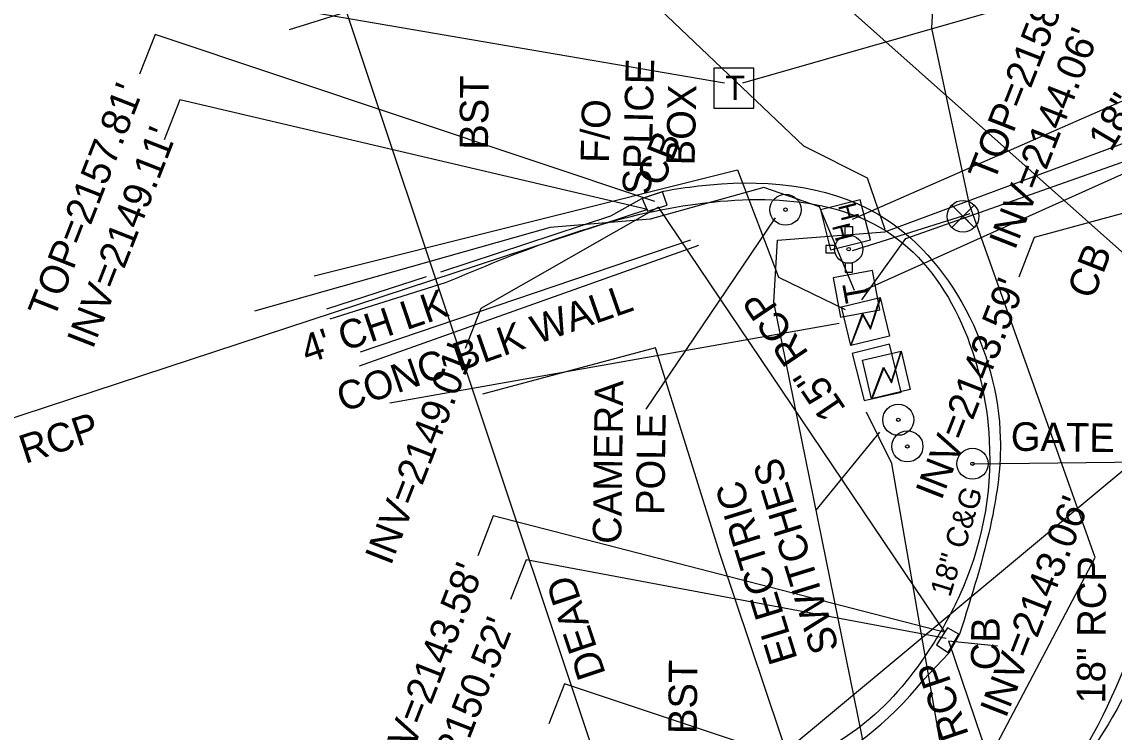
# Model space of a CAD drawing. Extents: x 945964 to 948456, y 631061 to 636061.
# Drawn here: x 946242.4 to 946395.5, y 632600.1 to 632699.5 of the extents above; entities that cross this region are included whole.
import ezdxf

# ---------------------------------------------------------------- set-up
doc = ezdxf.new("R2010")
doc.units = 0
for name, color, linetype in [('Default', 7, 'Continuous'), ('Exist Building', 7, 'Continuous'), ('Exist Building Text', 7, 'Continuous'), ('Exist Other Culture Fence Line', 7, 'Continuous'), ('Exist Other Culture Fence Line Text', 7, 'Continuous'), ('Exist Other Culture Gate', 7, 'Continuous'), ('Exist Other Culture Gate Text', 7, 'Continuous'), ('Exist Roads Curbs', 7, 'Continuous'), ('Exist Roads Curbs Text', 7, 'Continuous'), ('Exist Roads EOP', 7, 'Continuous'), ('Exist Roads EOP Other', 7, 'Continuous'), ('Exist Roads EOP Other Text', 7, 'Continuous'), ('Exist Structure Minor Catch Basin', 7, 'Continuous'), ('Exist Structure Minor Catch Basin Text', 7, 'Continuous'), ('Exist Structure Minor Catch Basin Top Elevation', 7, 'Continuous'), ('Exist Structure Minor Pipes RCP 15 Inch', 7, 'Continuous'), ('Exist Structure Minor Pipes RCP 15 Inch Invert', 7, 'Continuous'), ('Exist Structure Minor Pipes RCP 15 Inch Text', 7, 'Continuous'), ('Exist Structure Minor Pipes RCP 18 Inch Invert', 7, 'Continuous'), ('Exist Structure Minor Pipes RCP 18 Inch Text', 7, 'Continuous'), ('Exist Utilities Gas UG Line SUE', 7, 'Continuous'), ('Exist Utilities Other Located Object CELL', 7, 'Continuous'), ('Exist Utilities Other Located Object Leader', 7, 'Continuous'), ('Exist Utilities Other Located Object Text', 7, 'Continuous'), ('Exist Utilities Power Hand Hole CELL', 7, 'Continuous'), ('Exist Utilities Power Transformer CELL', 7, 'Continuous'), ('Exist Utilities Power UG Cable SUE', 7, 'Continuous'), ('Exist Utilities Sanitary Sewer UG Line', 7, 'Continuous'), ('Exist Utilities Telephone Pedestal CELL', 7, 'Continuous'), ('Exist Utilities Telephone Pedestal Text', 7, 'Continuous'), ('Exist Utilities Telephone UG Cable SUE', 7, 'Continuous'), ('Exist Utilities Telephone UG FO SUE', 7, 'Continuous'), ('Exist Utilities Water Fire Hydrant CELL', 7, 'Continuous'), ('Exist Utilities Water UG Line SUE', 7, 'Continuous'), ('Exist Utilities Water UG Line SUE Text', 7, 'Continuous'), ('Exist Utilities Water Valve CELL', 7, 'Continuous')]:
    doc.layers.add(name, color=color, linetype=linetype)

# ---------------------------------------------------------------- blocks, each defined once
blk = doc.blocks.new('EXIST UTILITIES TELEPHONE PEDESTAL')
at = {"layer": 'Exist Utilities Telephone Pedestal CELL'}
blk.add_line((0, 0), (0, 0), dxfattribs=at)
blk.add_lwpolyline([(-0.0545, -0.0565), (0.0574, -0.0565), (0.0574, 0.0554), (-0.0545, 0.0554), (-0.0545, -0.0565)], dxfattribs=at)
blk.add_text('T', height=0.0684, dxfattribs=at).set_placement((-0.0226, -0.0343))
blk = doc.blocks.new('EXIST UTILITIES POWER TRANSFORMER')
at = {"layer": 'Exist Utilities Power Transformer CELL'}
blk.add_line((0, 0), (0, 0), dxfattribs=at)
blk.add_lwpolyline([(-0.0569, 0.0522), (0.0542, 0.0522), (0.0542, -0.0588), (-0.0569, -0.0588)], close=True, dxfattribs=at)
for points in [[(-0.0569, -0.0588), (-0.004, 0.0201), (0.0086, -0.0241), (0.0542, 0.0522)], [(-0.0555, -0.0588), (-0.004, 0.0159), (0.0077, -0.0278), (0.0542, 0.0491)]]:
    blk.add_lwpolyline(points, dxfattribs=at)
blk = doc.blocks.new('EXIST UTILITIES WATER FIRE HYDRANT')
at = {"layer": 'Exist Utilities Water Fire Hydrant CELL'}
blk.add_line((0, 0), (0, 0), dxfattribs=at)
for points in [[(-0.0103, 0.0382), (-0.0103, 0.064), (0.0103, 0.064), (0.0103, 0.0377)], [(-0.0382, 0.0103), (-0.064, 0.0103), (-0.064, -0.0103), (-0.0382, -0.0103)], [(-0.0103, -0.0382), (-0.0103, -0.064), (0.0103, -0.064), (0.0103, -0.0377)]]:
    blk.add_lwpolyline(points, dxfattribs=at)
for radius in [0.0395, 0.00485]:
    blk.add_circle((0, 0), radius, dxfattribs=at)
blk = doc.blocks.new('EXIST UTILITIES WATER VALVE')
at = {"layer": 'Exist Utilities Water Valve CELL'}
blk.add_lwpolyline([(0.0315, 0.0315), (-0.0315, -0.0315), (0, 0), (0.0315, -0.0315), (-0.0315, 0.0315)], dxfattribs=at)
blk.add_circle((0, 0), 0.0445, dxfattribs=at)
blk = doc.blocks.new('EXIST UTILITIES POWER HAND HOLE')
at = {"layer": 'Exist Utilities Power Hand Hole CELL'}
blk.add_line((0, 0), (0, 0), dxfattribs=at)
blk.add_lwpolyline([(-0.059, -0.0545), (0.056, -0.0545), (0.056, 0.0605), (-0.059, 0.0605), (-0.059, -0.0545)], dxfattribs=at)
for p in [(-0.0432, -0.0095), (0.0081, -0.0399)]:
    blk.add_text('H', height=0.05, dxfattribs=at).set_placement(p)
blk = doc.blocks.new('EXIST UTILITIES OTHER LOCATED OBJECT')
at = {"layer": 'Exist Utilities Other Located Object CELL'}
for radius in [0.0436, 0.0048]:
    blk.add_circle((0, 0), radius, dxfattribs=at)

msp = doc.modelspace()

# ---------------------------------------------------------------- linework, layer by layer
at = {"layer": 'Default'}
msp.add_line((946077.6, 632371.19), (946427.8, 632662.58), dxfattribs=at)
at = {"layer": 'Exist Building'}
msp.add_line((946337.27, 632668.2), (946289.69, 632651.31), dxfattribs=at)
at = {"layer": 'Exist Other Culture Fence Line'}
msp.add_lwpolyline([(946289.88, 632653.31), (946336.19, 632669.01)], dxfattribs=at)
at = {"layer": 'Exist Other Culture Gate'}
msp.add_lwpolyline([(946375.66, 632637.64), (946399.56, 632637.93)], dxfattribs=at)
at = {"layer": 'Exist Roads Curbs'}
msp.add_lwpolyline([(946285.62, 632657.91), (946301.79, 632663)], dxfattribs=at)
for points in [[(946443.29, 632709.94), (946418.6, 632701.43), (946405.91, 632693.72), (946402.27, 632688.72), (946400.06, 632684.45), (946398.16, 632678.07), (946398.29, 632672.08), (946400.56, 632662.72), (946404.62, 632636.22), (946402.97, 632621.07), (946384.84, 632587.17), (946377.39, 632579.37), (946368.81, 632574.06)], [(946301.79, 632663), (946333.04, 632673.39), (946364.34, 632669.71), (946378.01, 632640.91), (946373.84, 632619.21), (946370.05, 632612.28), (946360.59, 632601.36), (946350.45, 632595.01)]]:
    msp.add_spline(points, degree=3, dxfattribs=at)
at = {"layer": 'Exist Roads EOP'}
for points in [[(946301.17, 632664.52), (946324.99, 632672.34), (946329.34, 632674.8), (946332.35, 632675.82)], [(946285.16, 632659.34), (946299.15, 632663.87)], [(946350.85, 632593.52), (946340.3, 632624.94), (946331.23, 632653.86), (946306.97, 632647.37)], [(946373.84, 632613.78), (946372.33, 632611.1), (946368.75, 632607.34)]]:
    msp.add_lwpolyline(points, dxfattribs=at)
msp.add_ellipse((946331.11, 632636.96), major_axis=(47.45, -7.19), ratio=0.991781, start_param=5.285699, end_param=5.763481, dxfattribs=at)
for points in [[(946332.35, 632675.82), (946337.26, 632676.54), (946362.43, 632672.57), (946379.56, 632641.24), (946378.34, 632629.73), (946373.84, 632613.78)], [(946397.87, 632667.37), (946399.03, 632662.29), (946403.03, 632636.24), (946396.32, 632607.64), (946383.81, 632588.84), (946381.65, 632587.09), (946379.37, 632584.76), (946376.3, 632580.56), (946368.2, 632575.54)]]:
    msp.add_spline(points, degree=3, dxfattribs=at)
at = {"layer": 'Exist Roads EOP Other'}
msp.add_lwpolyline([(946358.81, 632653.07), (946360.49, 632646.5), (946365.67, 632647.68), (946364.05, 632654.36), (946358.81, 632653.07)], dxfattribs=at)
at = {"layer": 'Exist Structure Minor Catch Basin'}
for points in [[(946332.86, 632673.83), (946332.23, 632675.72), (946329.38, 632674.76), (946330.11, 632673), (946332.86, 632673.83)], [(946370.61, 632612.27), (946372.23, 632611.21), (946373.76, 632613.79), (946372.14, 632614.68), (946370.61, 632612.27)]]:
    msp.add_lwpolyline(points, dxfattribs=at)
at = {"layer": 'Exist Structure Minor Catch Basin Top Elevation'}
for points in [[(946331.13, 632674.37), (946261.1, 632697.76), (946258.91, 632692.17)], [(946371.97, 632613.15), (946313.09, 632624.2), (946310.9, 632618.62)]]:
    msp.add_lwpolyline(points, dxfattribs=at)
at = {"layer": 'Exist Structure Minor Pipes RCP 15 Inch'}
for p, q in [((946371.84, 632614.01), (946331.65, 632673.57)), ((946330.12, 632673.22), (946205.95, 632632.45)), ((946372.29, 632612.86), (946381.43, 632585.87))]:
    msp.add_line(p, q, dxfattribs=at)
at = {"layer": 'Exist Structure Minor Pipes RCP 15 Inch Invert'}
for points in [[(946330.12, 632673.22), (946264.57, 632688.6), (946262.39, 632683.01)], [(946331.65, 632673.57), (946306.74, 632659.37), (946304.55, 632653.78)], [(946371.84, 632614.01), (946308.5, 632630.33), (946306.32, 632624.74)], [(946372.29, 632612.86), (946379.18, 632612.15)], [(946381.43, 632585.87), (946318.47, 632606.81), (946316.28, 632601.22)]]:
    msp.add_lwpolyline(points, dxfattribs=at)
at = {"layer": 'Exist Structure Minor Pipes RCP 18 Inch Invert'}
msp.add_lwpolyline([(946396.7, 632672.66), (946384.32, 632669.33), (946382.13, 632663.74)], dxfattribs=at)
at = {"layer": 'Exist Utilities Gas UG Line SUE'}
for points in [[(946328.8, 632353.04), (946373.09, 632367.86), (946390.79, 632374.2), (946416.26, 632409.78), (946398.86, 632469.97), (946389.31, 632500.41), (946363.99, 632571.54), (946360.18, 632599.46), (946347.82, 632660.28), (946348.31, 632668.93), (946363.39, 632670.11), (946405.63, 632685.78), (946486.74, 632710.56), (946558.09, 632746.02), (946590.61, 632771.11), (946619.22, 632810.2), (946619.67, 632824.44), (946594.97, 632905.61)], [(946363.43, 632670.45), (946360.96, 632677.62), (946352, 632682.12), (946321.31, 632711.34), (946279.89, 632698.37)]]:
    msp.add_lwpolyline(points, dxfattribs=at)
at = {"layer": 'Exist Utilities Other Located Object Leader'}
for points in [[(946347.99, 632672.08), (946329.89, 632645.27)], [(946362.64, 632642.04), (946353.7, 632631.15)]]:
    msp.add_lwpolyline(points, dxfattribs=at)
at = {"layer": 'Exist Utilities Power UG Cable SUE'}
msp.add_line((946356.98, 632657.28), (946294.01, 632646.1), dxfattribs=at)
for points in [[(946360.13, 632660.61), (946366.34, 632669.16), (946406.95, 632683.52), (946473.64, 632704.64), (946529.01, 632723.91), (946572.73, 632752.79), (946602.05, 632778.83), (946632.04, 632830.29), (946638.92, 632863.65), (946639.32, 632905.11), (946627.59, 632976.28), (946631.01, 632982.04)], [(946358.83, 632671.87), (946409.81, 632694.19), (946491.07, 632719.59), (946512.34, 632726.76), (946527.94, 632732.44), (946563.12, 632750.98), (946591.54, 632775.57), (946597.73, 632780.43), (946610.71, 632793.64), (946619, 632807.83), (946625.48, 632824.38), (946631.48, 632842.49), (946635.14, 632865.8), (946629.47, 632896.55)], [(946283.42, 632663.93), (946342.71, 632678.78), (946348.47, 632663.78), (946357.82, 632659.23)], [(946381.22, 632465.68), (946365.93, 632546.54), (946370.79, 632555.23), (946378.69, 632555.12), (946364.34, 632637.68), (946360.82, 632644.85)]]:
    msp.add_lwpolyline(points, dxfattribs=at)
at = {"layer": 'Exist Utilities Sanitary Sewer UG Line'}
msp.add_lwpolyline([(946402.92, 632479.56), (946384.25, 632544.62), (946420.33, 632646.2), (946327.9, 632728.4)], dxfattribs=at)
at = {"layer": 'Exist Utilities Telephone UG Cable SUE'}
for points in [[(946359.71, 632661.63), (946399.78, 632679.58), (946438.25, 632688.61), (946513.39, 632715.06), (946554.62, 632735.94), (946609.33, 632779.21), (946641.07, 632799.75), (946626.79, 632844.16), (946603.53, 632869.47), (946569.01, 632976.01), (946560.85, 632993.4), (946550.79, 632988.99)], [(946359.12, 632661.88), (946354.22, 632673.59), (946346.4, 632676.3), (946330.5, 632671.89), (946316.49, 632670.73), (946275.03, 632658.99)]]:
    msp.add_lwpolyline(points, dxfattribs=at)
at = {"layer": 'Exist Utilities Telephone UG FO SUE'}
msp.add_line((946283.62, 632700.75), (946340.89, 632690.95), dxfattribs=at)
msp.add_lwpolyline([(946343.46, 632690.97), (946424.89, 632714.31), (946503.77, 632743.56), (946582.19, 632771.71)], dxfattribs=at)
at = {"layer": 'Exist Utilities Water UG Line SUE'}
for p, q in [((946339.62, 632546.22), (946287.4, 632702.51)), ((946358.83, 632667.49), (946375.33, 632672.68))]:
    msp.add_line(p, q, dxfattribs=at)
msp.add_lwpolyline([(946450.51, 632206.48), (946434.39, 632257.32), (946406.99, 632342.82), (946396.29, 632375.97), (946378.9, 632423.81), (946365.5, 632463.34), (946339.7, 632545.71), (946360.27, 632568.18), (946378.23, 632596.81), (946392.83, 632624.5), (946375.23, 632673.95), (946369.96, 632698.61), (946371.67, 632730.29), (946403.03, 632742.7), (946539.78, 632790.77), (946609.96, 632816.5), (946596.43, 632867.38), (946587.53, 632902.31), (946563.28, 632978.1), (946529.52, 633075.74), (946498.27, 633161.68), (946472.52, 633239.25)], dxfattribs=at)

# ---------------------------------------------------------------- block references
at = {"layer": 'Exist Utilities Other Located Object CELL', "xscale": 50, "yscale": 50}
for p in [(946349.45, 632673.21), (946365.26, 632643.8), (946366.53, 632640.07), (946375.66, 632637.64)]:
    msp.add_blockref('EXIST UTILITIES OTHER LOCATED OBJECT', p, dxfattribs=at)
at = {"layer": 'Exist Utilities Power Hand Hole CELL', "xscale": 50.00000000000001, "yscale": 50.000000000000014, "rotation": 104.13648438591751}
msp.add_blockref('EXIST UTILITIES POWER HAND HOLE', (946357.98, 632671.2), dxfattribs=at)
at = {"layer": 'Exist Utilities Power Transformer CELL', "yscale": 49.999999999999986}
for p, xscale, rotation in [((946360.69, 632657.73), 49.999999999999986, 13.416892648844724), ((946363.61, 632650.25), 49.99999999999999, 13.31061709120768)]:
    msp.add_blockref('EXIST UTILITIES POWER TRANSFORMER', p, dxfattribs=dict(at, xscale=xscale, rotation=rotation))
at = {"layer": 'Exist Utilities Telephone Pedestal CELL', "xscale": 50, "yscale": 50}
msp.add_blockref('EXIST UTILITIES TELEPHONE PEDESTAL', (946342.14, 632690.26), dxfattribs=at)
at = {"layer": 'Exist Utilities Telephone Pedestal CELL', "xscale": 50, "yscale": 50.00000000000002, "rotation": 100.41267444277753}
msp.add_blockref('EXIST UTILITIES TELEPHONE PEDESTAL', (946359.39, 632661.35), dxfattribs=at)
at = {"layer": 'Exist Utilities Water Fire Hydrant CELL', "xscale": 50, "yscale": 50}
msp.add_blockref('EXIST UTILITIES WATER FIRE HYDRANT', (946358.31, 632667.68), dxfattribs=at)
at = {"layer": 'Exist Utilities Water Valve CELL', "xscale": 50, "yscale": 50}
msp.add_blockref('EXIST UTILITIES WATER VALVE', (946374.34, 632672.29), dxfattribs=at)

# ---------------------------------------------------------------- texts
at = {"layer": 'Exist Building Text'}
msp.add_text('CONC BLK WALL', height=4, rotation=19.2965, dxfattribs=at).set_placement((946287.44, 632644.83))
at = {"layer": 'Exist Other Culture Fence Line Text'}
msp.add_text("4' CH LK", height=4, rotation=18.7281, dxfattribs=at).set_placement((946282.4, 632651.61))
at = {"layer": 'Exist Other Culture Gate Text'}
msp.add_text('GATE', height=4, rotation=359.1988, dxfattribs=at).set_placement((946381, 632639.47))
at = {"layer": 'Exist Roads Curbs Text'}
msp.add_text('18" C&G', height=3, rotation=72.9772, dxfattribs=at).set_placement((946372.52, 632618.86))
at = {"layer": 'Exist Roads EOP Other Text'}
for p in [(946307.77, 632681.59), (946337.02, 632599.78)]:
    msp.add_text('BST', height=4, rotation=89.5187, dxfattribs=at).set_placement(p)
at = {"layer": 'Exist Structure Minor Catch Basin Text'}
for rotation, p in [(68.619, (946332.2, 632676.25)), (68.619, (946392.54, 632660.49)), (89.5187, (946379.43, 632608.71))]:
    msp.add_text('CB', height=4, rotation=rotation, dxfattribs=at).set_placement(p)
at = {"layer": 'Exist Structure Minor Catch Basin Top Elevation'}
for s, p in [("TOP=2158.35'", (946378.66, 632676.91)), ("TOP=2157.81'", (946246.92, 632657.75)), ("TOP=2150.52'", (946298.9, 632582.99))]:
    msp.add_text(s, height=4, rotation=68.6189, dxfattribs=at).set_placement(p)
at = {"layer": 'Exist Structure Minor Pipes RCP 15 Inch Invert'}
for s, p in [("INV=2149.11'", (946252.36, 632653.56)), ("INV=2149.01'", (946294.13, 632623.25)), ("INV=2143.06'", (946380.32, 632601.88)), ("INV=2143.58'", (946295.38, 632592.55))]:
    msp.add_text(s, height=4, rotation=68.6189, dxfattribs=at).set_placement(p)
at = {"layer": 'Exist Structure Minor Pipes RCP 15 Inch Text'}
for rotation, p in [(124.0085, (946358.03, 632645.33)), (18.1758, (946234.02, 632634.69)), (108.7152, (946378.18, 632590.86))]:
    msp.add_text('15" RCP', height=4, rotation=rotation, dxfattribs=at).set_placement(p)
at = {"layer": 'Exist Structure Minor Pipes RCP 18 Inch Invert'}
for s, p in [("INV=2144.06'", (946381.59, 632667.41)), ("INV=2143.59'", (946371.29, 632632.38))]:
    msp.add_text(s, height=4, rotation=68.6189, dxfattribs=at).set_placement(p)
at = {"layer": 'Exist Structure Minor Pipes RCP 18 Inch Text'}
for rotation, p in [(59.1616, (946395.07, 632681.16)), (89.6277, (946394.26, 632604.06))]:
    msp.add_text('18" RCP', height=4, rotation=rotation, dxfattribs=at).set_placement(p)
at = {"layer": 'Exist Utilities Other Located Object Text'}
for s, rotation, p in [('CAMERA', 89.2647, (946326.43, 632626.4)), ('POLE', 89.2647, (946332.48, 632630.44)), ('SWITCHES', 107.1839, (946357, 632611.78)), ('ELECTRIC', 107.1839, (946351.17, 632610.32))]:
    msp.add_text(s, height=4, rotation=rotation, dxfattribs=at).set_placement(p)
at = {"layer": 'Exist Utilities Telephone Pedestal Text'}
for s, p in [('SPLICE', (946330.61, 632675.28)), ('BOX', (946336.71, 632679.38)), ('F/O', (946324.72, 632679.72))]:
    msp.add_text(s, height=4, rotation=88.6253, dxfattribs=at).set_placement(p)
at = {"layer": 'Exist Utilities Water UG Line SUE Text'}
msp.add_text('DEAD', height=4, rotation=108.4758, dxfattribs=at).set_placement((946324.3, 632608.23))

doc.saveas('drawing.dxf')
